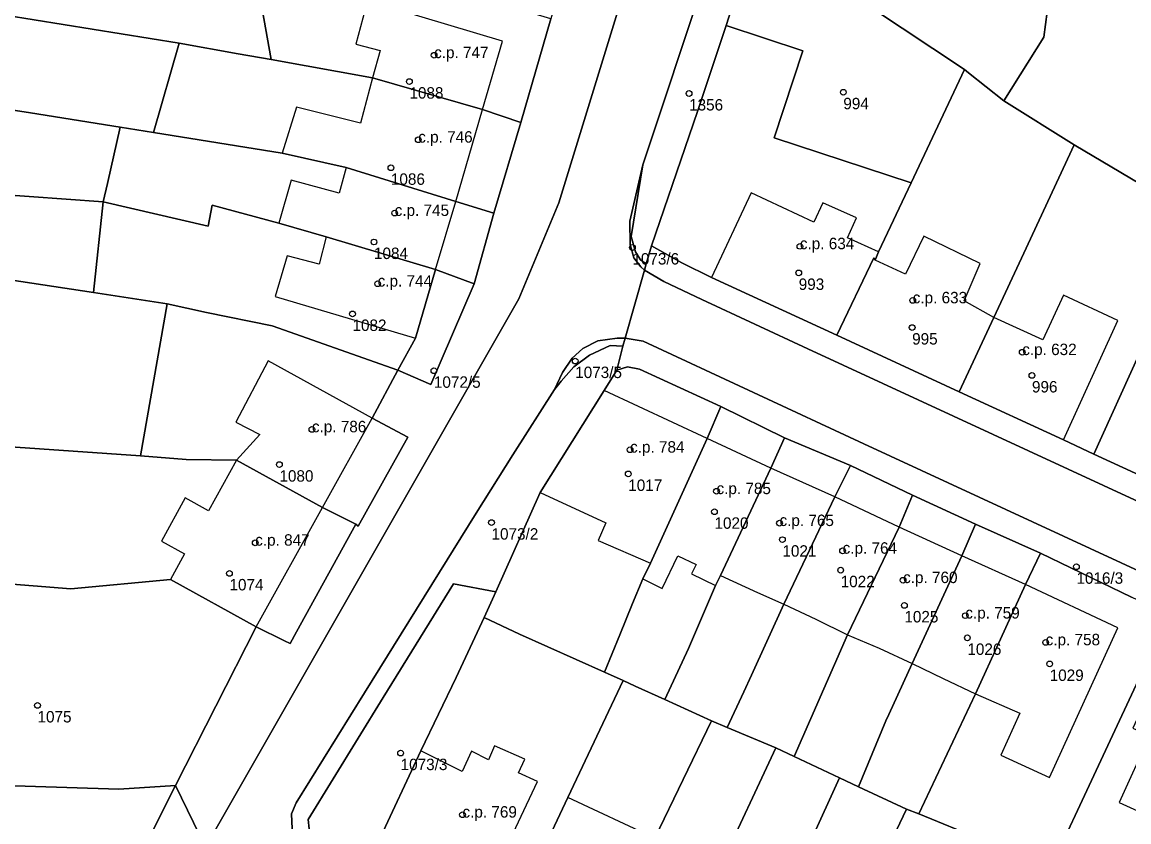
# Model space of a CAD drawing. Extents: x -878211 to -870363, y -1058464 to -1052522.
# Drawn here: x -875048.6 to -874951.8, y -1056537.8 to -1056467.9 of the extents above; entities that cross this region are included whole.
import ezdxf

# ---------------------------------------------------------------- set-up
doc = ezdxf.new("R2010")
doc.units = 0
for name, color, linetype in [('Vrstva 50', 7, 'Continuous'), ('Vrstva 51', 7, 'Continuous'), ('Vrstva 52', 7, 'Continuous')]:
    doc.layers.add(name, color=color, linetype=linetype)

msp = doc.modelspace()

# ---------------------------------------------------------------- linework, layer by layer
at = {"layer": 'Vrstva 50'}
for centre in [(-875012.56, -1056470.76994), (-875014.72, -1056473.06994), (-874990.26, -1056474.10994), (-874976.77, -1056473.99994), (-875013.95, -1056478.15994), (-875016.34, -1056480.60994), (-875016.01, -1056484.56994), (-875017.82, -1056487.09994), (-874995.22, -1056487.57994), (-874980.57, -1056487.47994), (-874980.67, -1056489.79994), (-875017.5, -1056490.74994), (-874970.7, -1056492.20994), (-875019.7, -1056493.38994), (-874970.75, -1056494.57994), (-874961.12, -1056496.73994), (-875000.22, -1056497.50994), (-875012.58, -1056498.35994), (-874960.27, -1056498.76994), (-875023.25, -1056503.48994), (-874995.42, -1056505.26994), (-875026.09, -1056506.56994), (-874995.58, -1056507.37994), (-874987.86, -1056508.89994), (-875007.54, -1056511.63994), (-874988.04, -1056510.68994), (-874982.35, -1056511.68994), (-875028.21, -1056513.40994), (-874982.1, -1056513.12994), (-874976.83, -1056514.10994), (-874956.38, -1056515.49994), (-875030.46, -1056516.07994), (-874977, -1056515.79994), (-874971.54, -1056516.67994), (-874971.43, -1056518.87994), (-874966.1, -1056519.77994), (-874965.92, -1056521.71994), (-874959.07, -1056522.11994), (-874958.72, -1056523.99994), (-875047.25, -1056527.62994), (-875015.49, -1056531.79994), (-875010.08, -1056537.18994)]:
    msp.add_circle(centre, 0.25, dxfattribs=at)
at = {"layer": 'Vrstva 51'}
for points in [[(-874975.13, -1056393.67), (-874980.45, -1056410.63), (-874983.57, -1056424.89), (-875001.65, -1056483.66), (-875005.15, -1056492.08), (-875032.55, -1056540.02), (-875035.19, -1056534.63), (-875039.79, -1056543.8), (-875051.68, -1056572.91), (-875052.45, -1056574.91), (-875061.84, -1056600.38), (-875067.07, -1056621.01), (-875069.87, -1056632.77), (-875075.2, -1056659.42), (-875076.83, -1056672.97), (-875088.05, -1056725.8)], [(-874988.88, -1056464.01), (-874994.3, -1056480.36), (-874995.34, -1056486.63), (-874994.95, -1056487.97), (-874994.51, -1056488.65), (-874994, -1056489.02), (-874993.55, -1056487.42), (-874989.53, -1056475.7), (-874987.02, -1056468.17), (-874984.83, -1056461.29)], [(-875024.98, -1056538.42), (-875025.03, -1056537.11), (-875024.63, -1056536.15), (-875018.65, -1056526.53), (-875008.89, -1056510.82), (-875005.67, -1056505.72), (-875002.03, -1056500), (-875001.32, -1056498.51), (-875000.48, -1056497.26), (-874999.55, -1056496.4), (-874998.24, -1056495.75), (-874996.56, -1056495.5), (-874995.85, -1056495.51), (-874994.15, -1056489.56), (-874994.48, -1056489.27), (-874995.08, -1056488.47), (-874995.41, -1056487.33), (-874995.44, -1056485.27), (-874994.3, -1056480.36), (-874988.88, -1056464.01)], [(-874896.18, -1056532.77), (-874907.13, -1056527.72), (-874918.59, -1056522.44), (-874929.29, -1056517.42), (-874942.01, -1056511.56), (-874948.32, -1056508.67), (-874954.87, -1056505.66), (-874957.51, -1056504.39), (-874966.64, -1056500.19), (-874977.34, -1056495.26), (-874988.29, -1056490.21), (-874990.9, -1056488.92), (-874993.55, -1056487.42), (-874994, -1056489.02), (-874994.15, -1056489.56), (-874992.47, -1056490.55), (-874989.14, -1056492.13), (-874979.87, -1056496.45), (-874944.35, -1056512.87), (-874926.87, -1056520.97), (-874895.74, -1056535.41)], [(-874895.74, -1056535.41), (-874926.87, -1056520.97), (-874944.35, -1056512.87), (-874979.87, -1056496.45), (-874989.14, -1056492.13), (-874992.47, -1056490.55), (-874994.15, -1056489.56), (-874995.85, -1056495.51), (-874994.29, -1056495.76), (-874974.98, -1056504.74), (-874950.14, -1056516.23), (-874934.95, -1056523.28), (-874933.59, -1056523.93), (-874932.63, -1056524.5), (-874932.02, -1056525.03), (-874931.4, -1056526.17), (-874931.16, -1056527.54), (-874926.09, -1056529.93), (-874925.12, -1056529.32), (-874923.47, -1056529.11), (-874921.88, -1056529.32), (-874905.42, -1056536.96), (-874875.82, -1056550.68)], [(-874950.14, -1056516.23), (-874974.98, -1056504.74), (-874994.29, -1056495.76), (-874995.85, -1056495.51), (-874996.05, -1056496.2), (-874996.59, -1056498.3), (-874995.64, -1056498.01), (-874994.59, -1056498.21), (-874987.48, -1056501.5), (-874981.9, -1056504.22), (-874976.15, -1056506.65), (-874970.72, -1056509.24), (-874965.2, -1056511.79), (-874959.52, -1056514.3), (-874951.55, -1056518.17)], [(-875023.49, -1056538.42), (-875023.58, -1056537.6), (-875017.03, -1056526.94), (-875010.86, -1056517), (-875007.17, -1056517.69), (-875003.28, -1056509.02), (-874997.68, -1056500.1), (-874996.59, -1056498.3), (-874996.05, -1056496.2), (-874997.16, -1056496.16), (-874998.97, -1056496.99), (-875000.34, -1056498.02), (-875001.45, -1056499.27), (-875002.03, -1056500), (-875005.67, -1056505.72), (-875008.89, -1056510.82), (-875018.65, -1056526.53), (-875024.63, -1056536.15), (-875025.03, -1056537.11), (-875024.98, -1056538.42)], [(-875165.42, -1056538.58), (-875111.86, -1056538.46), (-875069.96, -1056540.11), (-875042.85, -1056541.29), (-875040.36, -1056543.16), (-875039.79, -1056543.8), (-875035.19, -1056534.63), (-875040.13, -1056534.96), (-875059.29, -1056534.35), (-875070.62, -1056533.84), (-875076.18, -1056533.36), (-875083.8, -1056532.99), (-875087.21, -1056532.84), (-875092.6, -1056532.61), (-875097.67, -1056532.62), (-875108.56, -1056532.41), (-875118.8, -1056532.29), (-875140.1, -1056532.21), (-875152.33, -1056530.58)]]:
    msp.add_lwpolyline(points, dxfattribs=at)
for points in [[(-875005.15, -1056492.08), (-875001.65, -1056483.66), (-874983.57, -1056424.89), (-874989.75, -1056424.38), (-874990.17, -1056425.89), (-874992.07, -1056432.71), (-874995.49, -1056444.12), (-874998.92, -1056456.06), (-875002.36, -1056467.57), (-875004.97, -1056476.64), (-875007.33, -1056484.59), (-875009.05, -1056490.76), (-875012.84, -1056499.56), (-875015.72, -1056498.32), (-875017.98, -1056502.52), (-875014.85, -1056504.16), (-875019.19, -1056511.94), (-875019.42, -1056511.79), (-875024.6, -1056521.2), (-875025.16, -1056522.21), (-875025.65, -1056521.97), (-875028.12, -1056520.77), (-875035.19, -1056534.63), (-875032.55, -1056540.02)], [(-874959.23, -1056469.18), (-874958.06, -1056460.29), (-874961.77, -1056458.71), (-874963.39, -1056458.19), (-874964.43, -1056457.86), (-874973.64, -1056454.63), (-874975.09, -1056454.17), (-874981.75, -1056451.96), (-874984.83, -1056461.29), (-874974.39, -1056466.56), (-874966.18, -1056472), (-874965.81, -1056472.29), (-874962.73, -1056474.74)], [(-875026.8, -1056471.15), (-875028.63, -1056461), (-875049.88, -1056459.96), (-875068.74, -1056458.33), (-875070.13, -1056458.37), (-875070.8, -1056466.44), (-875050.07, -1056467.27), (-875034.86, -1056469.7), (-875029.7, -1056470.63)], [(-875005.67, -1056466.6), (-875013.9, -1056464.2), (-875019.29, -1056462.68), (-875022.78, -1056461.8), (-875023.51, -1056461.61), (-875027.33, -1056460.8), (-875028.63, -1056461), (-875026.8, -1056471.15), (-875017.95, -1056472.75), (-875008.34, -1056475.52), (-875004.97, -1056476.64), (-875002.36, -1056467.57)], [(-874933.12, -1056492.01), (-874924.4, -1056496.32), (-874920.02, -1056486.22), (-874916.64, -1056479.02), (-874927.81, -1056474.02), (-874958.06, -1056460.29), (-874959.23, -1056469.18), (-874962.73, -1056474.74), (-874956.59, -1056478.61), (-874948.42, -1056483.43), (-874944.97, -1056485.46), (-874942.97, -1056486.61), (-874938.77, -1056489.01)], [(-874984.83, -1056461.29), (-874987.02, -1056468.17), (-874980.32, -1056470.37), (-874982.82, -1056477.98), (-874970.83, -1056481.91), (-874966.18, -1056472), (-874974.39, -1056466.56)], [(-875071.46, -1056474.44), (-875051.87, -1056475.2), (-875047.86, -1056475.8), (-875040.01, -1056477.06), (-875037.1, -1056477.53), (-875034.86, -1056469.7), (-875050.07, -1056467.27), (-875070.8, -1056466.44)], [(-874970.83, -1056481.91), (-874982.82, -1056477.98), (-874980.32, -1056470.37), (-874987.02, -1056468.17), (-874989.53, -1056475.7), (-874993.55, -1056487.42), (-874990.9, -1056488.92), (-874988.29, -1056490.21), (-874977.34, -1056495.26), (-874974.09, -1056488.49), (-874973.98, -1056488.69), (-874973.68, -1056487.97)], [(-875008.34, -1056475.52), (-875017.95, -1056472.75), (-875026.8, -1056471.15), (-875029.7, -1056470.63), (-875034.86, -1056469.7), (-875037.1, -1056477.53), (-875025.84, -1056479.34), (-875020.25, -1056480.57), (-875010.67, -1056483.55), (-875007.33, -1056484.59), (-875004.97, -1056476.64)], [(-874956.59, -1056478.61), (-874962.73, -1056474.74), (-874965.81, -1056472.29), (-874966.18, -1056472), (-874970.83, -1056481.91), (-874973.68, -1056487.97), (-874973.98, -1056488.69), (-874974.09, -1056488.49), (-874977.34, -1056495.26), (-874966.64, -1056500.19), (-874963.61, -1056493.69), (-874960.99, -1056488.07)], [(-875051.87, -1056475.2), (-875071.46, -1056474.44), (-875097.6, -1056474.07), (-875098.41, -1056480.15), (-875098.56, -1056481.5), (-875061.71, -1056482.61), (-875056.12, -1056482.74), (-875054.48, -1056482.64), (-875041.51, -1056483.58), (-875041.14, -1056481.97), (-875040.01, -1056477.06), (-875047.86, -1056475.8)], [(-875010.67, -1056483.55), (-875020.25, -1056480.57), (-875025.84, -1056479.34), (-875037.1, -1056477.53), (-875040.01, -1056477.06), (-875041.14, -1056481.97), (-875041.51, -1056483.58), (-875032.32, -1056485.71), (-875031.96, -1056483.88), (-875026.13, -1056485.45), (-875021.99, -1056486.64), (-875012.43, -1056489.51), (-875009.05, -1056490.76), (-875007.33, -1056484.59)], [(-874956.59, -1056478.61), (-874960.99, -1056488.07), (-874963.61, -1056493.69), (-874966.64, -1056500.19), (-874957.51, -1056504.39), (-874954.87, -1056505.66), (-874950.93, -1056496.96), (-874947.92, -1056491.14), (-874944.97, -1056485.46), (-874948.42, -1056483.43)], [(-874994, -1056489.02), (-874994.51, -1056488.65), (-874994.95, -1056487.97), (-874995.34, -1056486.63), (-874994.3, -1056480.36), (-874995.44, -1056485.27), (-874995.41, -1056487.33), (-874995.08, -1056488.47), (-874994.48, -1056489.27), (-874994.15, -1056489.56)], [(-875051.24, -1056490.17), (-875042.36, -1056491.53), (-875041.51, -1056483.58), (-875054.48, -1056482.64), (-875056.12, -1056482.74), (-875061.71, -1056482.61), (-875061.84, -1056489.55)], [(-875015.72, -1056498.32), (-875014.18, -1056495.52), (-875012.43, -1056489.51), (-875021.99, -1056486.64), (-875026.13, -1056485.45), (-875031.96, -1056483.88), (-875032.32, -1056485.71), (-875041.51, -1056483.58), (-875042.36, -1056491.53), (-875035.9, -1056492.51), (-875032.46, -1056493.26), (-875026.73, -1056494.43)], [(-874944.97, -1056485.46), (-874947.92, -1056491.14), (-874950.93, -1056496.96), (-874954.87, -1056505.66), (-874948.32, -1056508.67), (-874944.46, -1056499.96), (-874940.21, -1056491.82), (-874938.77, -1056489.01), (-874942.97, -1056486.61)], [(-875099.44, -1056489.12), (-875100.8, -1056500.48), (-875102.36, -1056500.6), (-875102.29, -1056501.67), (-875086.87, -1056502.41), (-875076.7, -1056502.93), (-875073.2, -1056503.17), (-875071.24, -1056503.32), (-875054.33, -1056504.45), (-875050.03, -1056504.99), (-875038.23, -1056505.81), (-875035.9, -1056492.51), (-875042.36, -1056491.53), (-875051.24, -1056490.17), (-875061.84, -1056489.55)], [(-875015.72, -1056498.32), (-875012.84, -1056499.56), (-875009.05, -1056490.76), (-875012.43, -1056489.51), (-875014.18, -1056495.52)], [(-875038.23, -1056505.81), (-875034.24, -1056506.13), (-875029.84, -1056506.18), (-875022.33, -1056510.31), (-875019.42, -1056511.79), (-875019.19, -1056511.94), (-875014.85, -1056504.16), (-875017.98, -1056502.52), (-875015.72, -1056498.32), (-875026.73, -1056494.43), (-875032.46, -1056493.26), (-875035.9, -1056492.51)], [(-874996.56, -1056495.5), (-874998.24, -1056495.75), (-874999.55, -1056496.4), (-875000.48, -1056497.26), (-875001.32, -1056498.51), (-875002.03, -1056500), (-875001.45, -1056499.27), (-875000.34, -1056498.02), (-874998.97, -1056496.99), (-874997.16, -1056496.16), (-874996.05, -1056496.2), (-874995.85, -1056495.51)], [(-874996.59, -1056498.3), (-874997.68, -1056500.1), (-875003.28, -1056509.02), (-875007.17, -1056517.69), (-875008.18, -1056519.94), (-875005.08, -1056521.41), (-874997.66, -1056524.71), (-874996.32, -1056521.46), (-874995.2, -1056518.72), (-874994.31, -1056516.56), (-874993.64, -1056515.2), (-874988.69, -1056504.28), (-874987.48, -1056501.5), (-874994.59, -1056498.21), (-874995.64, -1056498.01)], [(-874981.9, -1056504.22), (-874987.48, -1056501.5), (-874988.69, -1056504.28), (-874993.64, -1056515.2), (-874994.31, -1056516.56), (-874995.2, -1056518.72), (-874996.32, -1056521.46), (-874997.66, -1056524.71), (-874996.02, -1056525.46), (-874994.98, -1056525.94), (-874992.38, -1056527.12), (-874990.32, -1056522.65), (-874987.96, -1056517.15), (-874987.5, -1056516.26), (-874983.11, -1056506.87)], [(-875029.84, -1056506.18), (-875034.24, -1056506.13), (-875038.23, -1056505.81), (-875050.03, -1056504.99), (-875054.33, -1056504.45), (-875055.22, -1056515.06), (-875050.94, -1056515.45), (-875050.94, -1056516.92), (-875044.35, -1056517.43), (-875035.63, -1056516.63), (-875028.12, -1056520.77), (-875025.65, -1056521.97), (-875025.16, -1056522.21), (-875024.6, -1056521.2), (-875019.42, -1056511.79), (-875022.33, -1056510.31)], [(-874981.9, -1056504.22), (-874983.11, -1056506.87), (-874987.5, -1056516.26), (-874987.96, -1056517.15), (-874990.32, -1056522.65), (-874992.38, -1056527.12), (-874988.3, -1056528.99), (-874986.92, -1056529.57), (-874985.48, -1056526.43), (-874984.81, -1056524.98), (-874981.96, -1056518.77), (-874977.52, -1056509.38), (-874976.15, -1056506.65)], [(-874981.08, -1056532.11), (-874979.61, -1056528.78), (-874976.39, -1056521.47), (-874971.88, -1056512.03), (-874970.72, -1056509.24), (-874976.15, -1056506.65), (-874977.52, -1056509.38), (-874981.96, -1056518.77), (-874984.81, -1056524.98), (-874985.48, -1056526.43), (-874986.92, -1056529.57), (-874982.68, -1056531.34)], [(-874981.08, -1056532.11), (-874977.11, -1056533.96), (-874975.43, -1056534.74), (-874973.04, -1056528.98), (-874972.79, -1056528.43), (-874970.75, -1056523.97), (-874966.41, -1056514.56), (-874965.2, -1056511.79), (-874970.72, -1056509.24), (-874971.88, -1056512.03), (-874976.39, -1056521.47), (-874979.61, -1056528.78)], [(-874970.16, -1056537.11), (-874965.22, -1056526.61), (-874960.83, -1056517.06), (-874959.52, -1056514.3), (-874965.2, -1056511.79), (-874966.41, -1056514.56), (-874970.75, -1056523.97), (-874972.79, -1056528.43), (-874973.04, -1056528.98), (-874975.43, -1056534.74), (-874971.25, -1056536.7)], [(-874958.82, -1056542.24), (-874956.28, -1056536.83), (-874948.29, -1056519.7), (-874951.55, -1056518.17), (-874959.52, -1056514.3), (-874960.83, -1056517.06), (-874965.22, -1056526.61), (-874970.16, -1056537.11), (-874964.77, -1056539.33), (-874960.7, -1056541.32)], [(-875059.29, -1056534.35), (-875040.13, -1056534.96), (-875035.19, -1056534.63), (-875028.12, -1056520.77), (-875035.63, -1056516.63), (-875044.35, -1056517.43), (-875050.94, -1056516.92), (-875050.94, -1056515.45), (-875055.22, -1056515.06), (-875056.45, -1056515.14)], [(-875018.69, -1056542.27), (-875017.42, -1056539.52), (-875013.71, -1056531.6), (-875010.63, -1056525.18), (-875008.18, -1056519.94), (-875007.17, -1056517.69), (-875010.86, -1056517), (-875017.03, -1056526.94), (-875023.58, -1056537.6), (-875023.49, -1056538.42), (-875023.11, -1056539.23), (-875022.36, -1056539.98), (-875021.07, -1056540.98)], [(-875006.44, -1056547.8), (-875005.3, -1056545.09), (-875000.87, -1056535.67), (-874996.02, -1056525.46), (-874997.66, -1056524.71), (-875005.08, -1056521.41), (-875008.18, -1056519.94), (-875010.63, -1056525.18), (-875013.71, -1056531.6), (-875017.42, -1056539.52), (-875018.69, -1056542.27)], [(-874948.29, -1056519.7), (-874956.28, -1056536.83), (-874958.82, -1056542.24), (-874955.27, -1056543.98), (-874953.2, -1056544.86), (-874950.7, -1056545.97), (-874947.83, -1056539.69), (-874945.87, -1056535.39), (-874941.58, -1056525.98), (-874940.15, -1056523.31)], [(-874997.65, -1056548.75), (-874993.27, -1056539.25), (-874988.3, -1056528.99), (-874992.38, -1056527.12), (-874994.98, -1056525.94), (-874996.02, -1056525.46), (-875000.87, -1056535.67), (-875005.3, -1056545.09), (-875006.44, -1056547.8), (-874998.77, -1056551.46)], [(-874982.68, -1056531.34), (-874986.92, -1056529.57), (-874988.3, -1056528.99), (-874993.27, -1056539.25), (-874997.65, -1056548.75), (-874998.77, -1056551.46), (-874993.2, -1056554.02), (-874991.91, -1056551.4), (-874987.6, -1056541.88)], [(-874977.11, -1056533.96), (-874981.08, -1056532.11), (-874982.68, -1056531.34), (-874987.6, -1056541.88), (-874991.91, -1056551.4), (-874993.2, -1056554.02), (-874987.52, -1056556.68), (-874986.38, -1056553.91), (-874981.91, -1056544.52), (-874979.62, -1056539.47)], [(-874971.25, -1056536.7), (-874975.43, -1056534.74), (-874977.11, -1056533.96), (-874979.62, -1056539.47), (-874981.91, -1056544.52), (-874986.38, -1056553.91), (-874987.52, -1056556.68), (-874981.76, -1056559.41), (-874980.47, -1056556.6), (-874976.24, -1056547.17)], [(-874964.81, -1056549.06), (-874960.7, -1056541.32), (-874964.77, -1056539.33), (-874970.16, -1056537.11), (-874971.25, -1056536.7), (-874976.24, -1056547.17), (-874980.47, -1056556.6), (-874981.76, -1056559.41), (-874971.87, -1056563.94), (-874970.62, -1056561.17), (-874966.15, -1056551.71)]]:
    msp.add_lwpolyline(points, close=True, dxfattribs=at)
at = {"layer": 'Vrstva 52'}
for points in [[(-875019.41, -1056469.79), (-875017.29, -1056470.36), (-875017.95, -1056472.75), (-875008.34, -1056475.52), (-875006.57, -1056469.54), (-875018.38, -1056466.01)], [(-875024.59, -1056475.31), (-875025.84, -1056479.34), (-875020.25, -1056480.57), (-875010.67, -1056483.55), (-875008.34, -1056475.52), (-875017.95, -1056472.75), (-875019.01, -1056476.71)], [(-875020.88, -1056482.83), (-875025.07, -1056481.68), (-875026.13, -1056485.45), (-875021.99, -1056486.64), (-875012.43, -1056489.51), (-875010.67, -1056483.55), (-875020.25, -1056480.57)], [(-874984.84, -1056482.81), (-874988.29, -1056490.21), (-874977.34, -1056495.26), (-874974.09, -1056488.49), (-874973.98, -1056488.69), (-874973.68, -1056487.97), (-874976.41, -1056486.72), (-874975.61, -1056484.99), (-874978.56, -1056483.66), (-874979.35, -1056485.37)], [(-875012.43, -1056489.51), (-875021.99, -1056486.64), (-875022.62, -1056489.04), (-875025.41, -1056488.31), (-875026.46, -1056491.86), (-875014.18, -1056495.52)], [(-874977.34, -1056495.26), (-874966.64, -1056500.19), (-874963.61, -1056493.69), (-874966.21, -1056492.25), (-874964.8, -1056488.99), (-874969.74, -1056486.59), (-874971.34, -1056489.9), (-874973.98, -1056488.69), (-874974.09, -1056488.49)], [(-874963.61, -1056493.69), (-874966.64, -1056500.19), (-874957.51, -1056504.39), (-874952.76, -1056493.97), (-874957.52, -1056491.75), (-874959.31, -1056495.65)], [(-875027.07, -1056497.48), (-875029.91, -1056502.85), (-875027.81, -1056503.93), (-875029.84, -1056506.18), (-875022.33, -1056510.31), (-875017.98, -1056502.52)], [(-874950.93, -1056496.96), (-874954.87, -1056505.66), (-874948.32, -1056508.67), (-874944.46, -1056499.96)], [(-875003.28, -1056509.02), (-874997.55, -1056511.65), (-874998.22, -1056513.21), (-874993.64, -1056515.2), (-874988.69, -1056504.28), (-874997.68, -1056500.1)], [(-874988.69, -1056504.28), (-874993.64, -1056515.2), (-874994.31, -1056516.56), (-874992.6, -1056517.39), (-874991.24, -1056514.56), (-874989.63, -1056515.29), (-874990.05, -1056516.12), (-874987.96, -1056517.15), (-874987.5, -1056516.26), (-874983.11, -1056506.87)], [(-875034.38, -1056514.36), (-875035.63, -1056516.63), (-875028.12, -1056520.77), (-875022.33, -1056510.31), (-875029.84, -1056506.18), (-875032.28, -1056510.61), (-875034.34, -1056509.48), (-875036.4, -1056513.25)], [(-874983.11, -1056506.87), (-874987.5, -1056516.26), (-874984.27, -1056517.74), (-874981.96, -1056518.77), (-874977.52, -1056509.38)], [(-874981.96, -1056518.77), (-874979.18, -1056520.08), (-874976.39, -1056521.47), (-874971.88, -1056512.03), (-874977.52, -1056509.38)], [(-874976.39, -1056521.47), (-874973.64, -1056522.63), (-874970.75, -1056523.97), (-874966.41, -1056514.56), (-874971.88, -1056512.03)], [(-874966.41, -1056514.56), (-874970.75, -1056523.97), (-874968.04, -1056525.28), (-874965.22, -1056526.61), (-874960.83, -1056517.06)], [(-874960.83, -1056517.06), (-874965.22, -1056526.61), (-874961.32, -1056528.31), (-874962.99, -1056531.99), (-874958.75, -1056533.94), (-874952.77, -1056520.85)], [(-874949.99, -1056530.28), (-874952.64, -1056536.12), (-874949.43, -1056537.58), (-874947.98, -1056534.38), (-874945.87, -1056535.39), (-874941.58, -1056525.98), (-874946.91, -1056523.52), (-874948.57, -1056527.17), (-874950, -1056526.46), (-874951.45, -1056529.61)], [(-875013.71, -1056531.6), (-875017.42, -1056539.52), (-875008.05, -1056543.86), (-875003.53, -1056534.28), (-875005.18, -1056533.52), (-875004.64, -1056532.33), (-875007.28, -1056531.17), (-875007.81, -1056532.38), (-875009.29, -1056531.64), (-875010.12, -1056533.4)], [(-875005.3, -1056545.09), (-874997.65, -1056548.75), (-874993.27, -1056539.25), (-875000.87, -1056535.67)]]:
    msp.add_lwpolyline(points, close=True, dxfattribs=at)

# ---------------------------------------------------------------- texts
at = {"layer": 'Vrstva 50'}
for s, p in [('c.p. 747', (-875012.56, -1056471.02)), ('1088', (-875014.72, -1056474.559)), ('1356', (-874990.26, -1056475.599)), ('994', (-874976.77, -1056475.489)), ('c.p. 746', (-875013.95, -1056478.409)), ('1086', (-875016.34, -1056482.099)), ('c.p. 745', (-875016.01, -1056484.82)), ('c.p. 634', (-874980.57, -1056487.73)), ('1084', (-875017.82, -1056488.589)), ('1073/6', (-874995.22, -1056489.069)), ('c.p. 744', (-875017.5, -1056491)), ('993', (-874980.67, -1056491.289)), ('c.p. 633', (-874970.7, -1056492.46)), ('1082', (-875019.7, -1056494.879)), ('995', (-874970.75, -1056496.069)), ('c.p. 632', (-874961.12, -1056496.99)), ('1072/5', (-875012.58, -1056499.849)), ('1073/5', (-875000.22, -1056498.999)), ('996', (-874960.27, -1056500.259)), ('c.p. 786', (-875023.25, -1056503.74)), ('c.p. 784', (-874995.42, -1056505.52)), ('1080', (-875026.09, -1056508.059)), ('1017', (-874995.58, -1056508.869)), ('c.p. 785', (-874987.86, -1056509.149)), ('1020', (-874988.04, -1056512.179)), ('c.p. 765', (-874982.35, -1056511.94)), ('1073/2', (-875007.54, -1056513.129)), ('c.p. 847', (-875028.21, -1056513.659)), ('1021', (-874982.1, -1056514.619)), ('c.p. 764', (-874976.83, -1056514.36)), ('c.p. 760', (-874971.54, -1056516.929)), ('1016/3', (-874956.38, -1056516.989)), ('1074', (-875030.46, -1056517.569)), ('1022', (-874977, -1056517.289)), ('c.p. 759', (-874966.1, -1056520.03)), ('1025', (-874971.43, -1056520.369)), ('c.p. 758', (-874959.07, -1056522.37)), ('1026', (-874965.92, -1056523.209)), ('1029', (-874958.72, -1056525.489)), ('1075', (-875047.25, -1056529.119)), ('1073/3', (-875015.49, -1056533.289)), ('c.p. 769', (-875010.08, -1056537.44))]:
    msp.add_text(s, height=0.999996, dxfattribs=at).set_placement(p)

doc.saveas('drawing.dxf')
